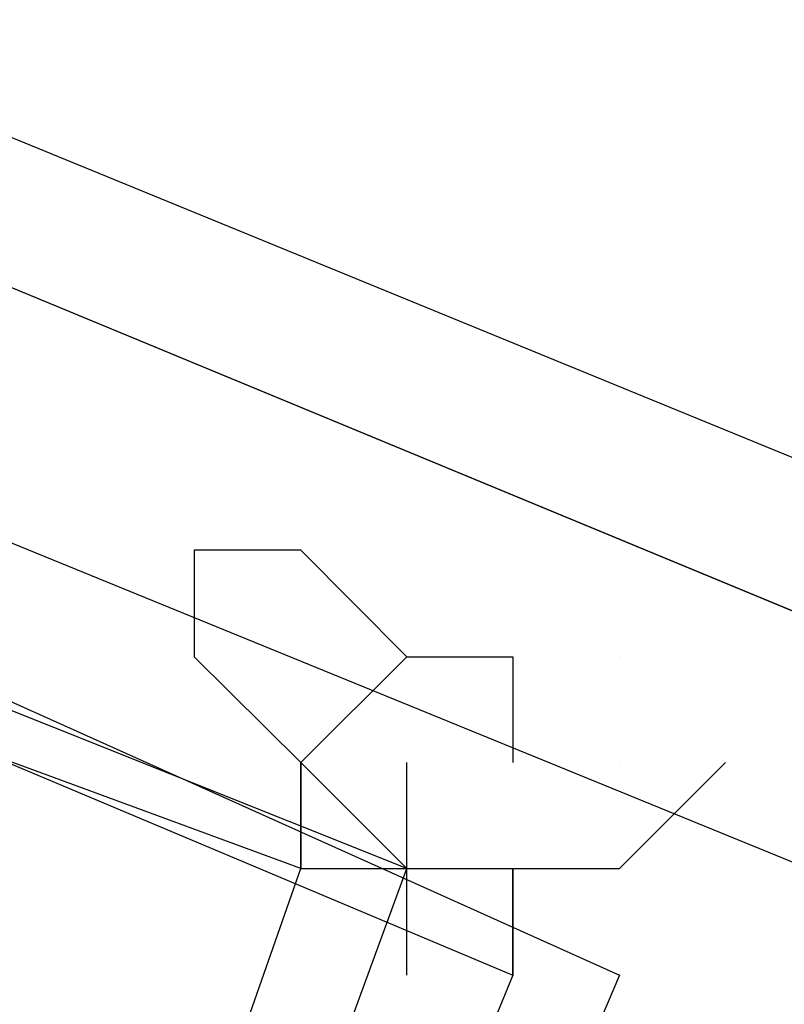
# Model space of a CAD drawing. Header units: feet. Extents: x -79 to 198, y -22 to 181.
# Tile 961 of 982: x 127.0314 to 127.1274, y 146.6007 to 146.7244. Entities that reach past the tile are written whole.
import ezdxf

# ---------------------------------------------------------------- set-up
doc = ezdxf.new("R2010")
doc.units = ezdxf.units.FT
doc.layers.add('A-LINEA', color=7, linetype='CONTINUOUS')

msp = doc.modelspace()

# ---------------------------------------------------------------- linework, layer by layer
at = {"layer": 'A-LINEA'}
for p, q in [((127.0667, 146.6578), (127.08, 146.6444)), ((127.0667, 146.6578), (127.08, 146.6444)), ((127.08, 146.6578), (127.08, 146.6578)), ((127.08, 146.6578), (127.08, 146.6578)), ((127.0933, 146.6444), (127.0933, 146.6444)), ((127.0933, 146.6444), (127.0933, 146.6444)), ((127.0933, 146.6444), (127.0933, 146.6444)), ((127.0933, 146.6444), (127.0933, 146.6444)), ((127.1067, 146.6444), (127.1067, 146.6444)), ((127.1067, 146.6444), (127.1067, 146.6444))]:
    msp.add_line(p, q, dxfattribs=at)
for points in [[(126.88, 146.0711), (126.6133, 146.1778), (126.84, 146.7244), (127.1067, 146.6044), (126.88, 146.0711)], [(126.6133, 146.1778), (126.88, 146.0711), (127.08, 146.6178), (126.8133, 146.7244), (126.6133, 146.1778)], [(126.88, 146.0711), (126.6133, 146.1778), (126.84, 146.7244), (127.1067, 146.6044), (126.88, 146.0711)], [(126.6133, 146.1778), (126.88, 146.0711), (127.08, 146.6178), (126.8133, 146.7244), (126.6133, 146.1778)], [(126.88, 146.0844), (126.6267, 146.1911), (126.84, 146.7111), (127.0933, 146.6044), (126.88, 146.0844)], [(126.6267, 146.1778), (126.88, 146.0844), (127.0667, 146.6178), (126.8133, 146.7111), (126.6267, 146.1778)], [(126.88, 146.0844), (126.6267, 146.1911), (126.84, 146.7111), (127.0933, 146.6044), (126.88, 146.0844)], [(126.6267, 146.1778), (126.88, 146.0844), (127.0667, 146.6178), (126.8133, 146.7111), (126.6267, 146.1778)], [(130.6667, 145.2178), (127.0267, 146.7111), (127.0133, 146.7111), (127.0133, 146.6978), (130.6533, 145.1911), (130.6667, 145.1911), (130.6667, 145.2178)], [(130.6667, 145.2178), (127.0267, 146.7111), (127.0133, 146.7111), (127.0133, 146.6978), (130.6533, 145.1911), (130.6667, 145.1911), (130.6667, 145.2178)], [(130.6533, 145.1911), (127.0133, 146.6978), (127, 146.6844), (127, 146.6711), (130.6533, 145.1778), (130.6533, 145.1911)], [(130.6533, 145.1911), (127.0133, 146.6978), (127, 146.6844), (127, 146.6711), (130.6533, 145.1778), (130.6533, 145.1911)], [(127.0667, 146.6578), (127.0667, 146.6578), (127.0533, 146.6578), (127.0533, 146.6578), (127.0533, 146.6444), (127.0533, 146.6444), (127.0667, 146.6311), (127.0667, 146.6311), (127.0667, 146.6311), (127.0667, 146.6311), (127.0667, 146.6311), (127.0667, 146.6178), (127.0667, 146.6178), (127.08, 146.6178), (127.08, 146.6178), (127.08, 146.6178), (127.08, 146.6311), (127.08, 146.6311), (127.08, 146.6311), (127.08, 146.6311)], [(127.0667, 146.6578), (127.0667, 146.6578), (127.0533, 146.6578), (127.0533, 146.6578), (127.0533, 146.6444), (127.0533, 146.6444), (127.0667, 146.6311), (127.0667, 146.6311), (127.0667, 146.6311), (127.0667, 146.6311), (127.0667, 146.6311), (127.0667, 146.6178), (127.0667, 146.6178), (127.08, 146.6178), (127.08, 146.6178), (127.08, 146.6178), (127.08, 146.6311), (127.08, 146.6311), (127.08, 146.6311), (127.08, 146.6311)], [(127.08, 146.6044), (127.08, 146.6178), (127.08, 146.6178), (127.08, 146.6178), (127.08, 146.6178), (127.08, 146.6178), (127.0667, 146.6311), (127.0667, 146.6311), (127.08, 146.6444), (127.08, 146.6444), (127.08, 146.6444)], [(127.08, 146.6044), (127.08, 146.6178), (127.08, 146.6178), (127.08, 146.6178), (127.08, 146.6178), (127.08, 146.6178), (127.0667, 146.6311), (127.0667, 146.6311), (127.08, 146.6444), (127.08, 146.6444), (127.08, 146.6444)], [(127.08, 146.6444), (127.0933, 146.6444), (127.0933, 146.6444), (127.0933, 146.6444), (127.0933, 146.6311)], [(127.08, 146.6444), (127.0933, 146.6444), (127.0933, 146.6444), (127.0933, 146.6444), (127.0933, 146.6311)], [(127.0933, 146.6044), (127.0933, 146.6044), (127.0933, 146.6044), (127.0933, 146.6044), (127.0933, 146.6044), (127.0933, 146.6178), (127.0933, 146.6178), (127.1067, 146.6178), (127.1067, 146.6178), (127.12, 146.6311), (127.12, 146.6311)], [(127.0933, 146.6044), (127.0933, 146.6044), (127.0933, 146.6044), (127.0933, 146.6044), (127.0933, 146.6044), (127.0933, 146.6178), (127.0933, 146.6178), (127.1067, 146.6178), (127.1067, 146.6178), (127.12, 146.6311), (127.12, 146.6311)], [(127.1067, 146.6311), (127.1067, 146.6311), (127.1067, 146.6311)], [(127.1067, 146.6311), (127.1067, 146.6311), (127.1067, 146.6311)], [(127.08, 146.6178), (127.0933, 146.6178), (127.0933, 146.6178)], [(127.08, 146.6178), (127.0933, 146.6178), (127.0933, 146.6178)], [(127.0933, 146.6178), (127.0933, 146.6044), (127.0933, 146.6044)], [(127.0933, 146.6178), (127.0933, 146.6044), (127.0933, 146.6044)]]:
    msp.add_lwpolyline(points, dxfattribs=at)
msp.add_lwpolyline([(127.0667, 146.6311), (127.0667, 146.6311), (127.0667, 146.6178), (127.0667, 146.6178)], close=True, dxfattribs=at)
msp.add_lwpolyline([(127.0667, 146.6311), (127.0667, 146.6311), (127.0667, 146.6178), (127.0667, 146.6178)], close=True, dxfattribs=at)

doc.saveas('drawing.dxf')
